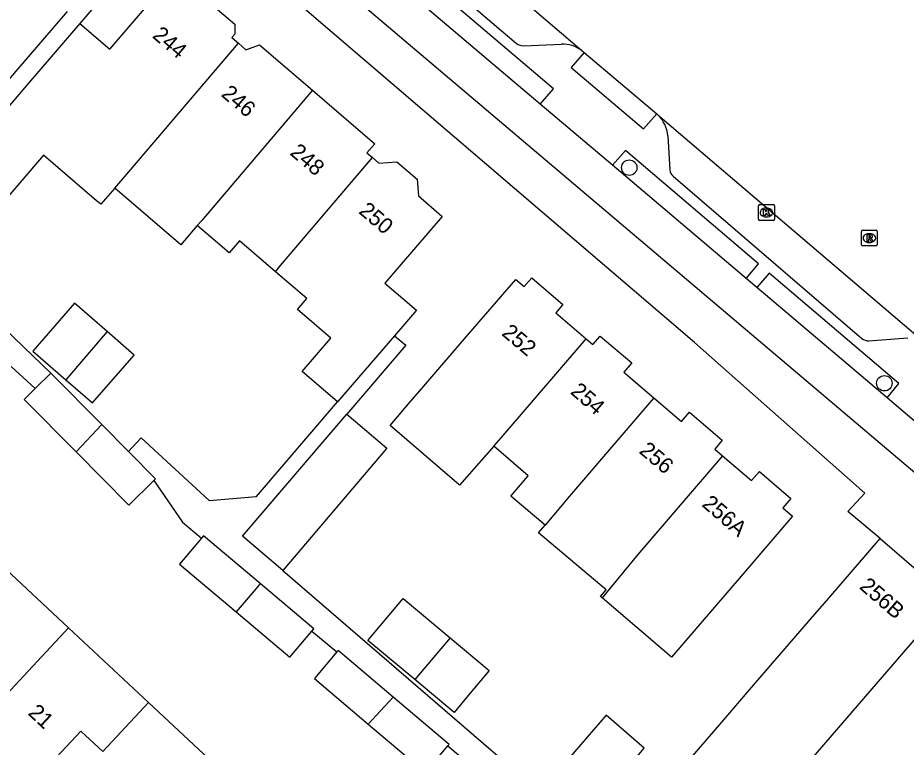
# Model space of a CAD drawing. Extents: x 162347 to 162868, y 381221 to 381813.
# Drawn here: x 162598.2 to 162654.5, y 381673.6 to 381719.8 of the extents above; entities that cross this region are included whole.
import ezdxf

# ---------------------------------------------------------------- set-up
doc = ezdxf.new("R2010")
doc.units = 0
for name, color, linetype in [('IMGEO_Berm_open', 7, 'Continuous'), ('IMGEO_Boom', 7, 'Continuous'), ('IMGEO_Fietspad_gesloten', 7, 'Continuous'), ('IMGEO_Kolk', 7, 'Continuous'), ('IMGEO_Pand', 7, 'Continuous'), ('IMGEO_Pand_nummerreeks', 7, 'Continuous'), ('IMGEO_Parkeervlak_open', 7, 'Continuous'), ('IMGEO_Rijbaan_lokaal_gesloten', 7, 'Continuous'), ('IMGEO_Rioolput', 7, 'Continuous'), ('IMGEO_Voetpad_open', 7, 'Continuous')]:
    doc.layers.add(name, color=color, linetype=linetype)

msp = doc.modelspace()

# ---------------------------------------------------------------- linework, layer by layer
at = {"layer": 'IMGEO_Berm_open'}
for points in [[(162631.332, 381714.328), (162632.171, 381715.293), (162623.51, 381722.666), (162622.663, 381721.681)], [(162644.368, 381703.272), (162645.168, 381704.205), (162636.73, 381711.388), (162635.905, 381710.449)], [(162653.3, 381695.702), (162654.058, 381696.612), (162645.843, 381703.609), (162645.044, 381702.698)]]:
    msp.add_lwpolyline(points, dxfattribs=at)
at = {"layer": 'IMGEO_Boom'}
for centre in [(162636.968, 381710.298), (162653.133, 381696.632)]:
    msp.add_circle(centre, 0.489, dxfattribs=at)
at = {"layer": 'IMGEO_Fietspad_gesloten'}
for points in [[(162672.31, 381676.305), (162668.485, 381679.538), (162656.302, 381689.888), (162620.898, 381719.907), (162611.83, 381727.598), (162578.489, 381755.878), (162530.974, 381796.217), (162530.162, 381796.875)], [(162631.332, 381714.328), (162622.663, 381721.681)], [(162635.905, 381710.449), (162631.332, 381714.328)], [(162644.368, 381703.272), (162635.905, 381710.449)], [(162645.044, 381702.698), (162644.368, 381703.272)], [(162653.3, 381695.702), (162645.044, 381702.698)], [(162657.893, 381691.81), (162653.3, 381695.702)]]:
    msp.add_lwpolyline(points, dxfattribs=at)
at = {"layer": 'IMGEO_Kolk'}
for p, q in [((162645.161, 381707.03), (162645.161, 381707.882)), ((162645.236, 381707.956), (162646.088, 381707.956)), ((162645.649, 381707.736), (162645.674, 381707.736)), ((162646.162, 381707.882), (162646.162, 381707.03)), ((162645.672, 381707.176), (162645.647, 381707.176)), ((162646.088, 381706.956), (162645.236, 381706.956))]:
    msp.add_line(p, q, dxfattribs=at)
for points in [[(162645.161, 381707.03), (162645.161, 381707.882)], [(162645.236, 381707.956), (162646.088, 381707.956)], [(162645.482, 381707.656), (162645.605, 381707.656), (162645.605, 381707.505), (162645.735, 381707.656), (162645.899, 381707.656), (162645.753, 381707.505), (162645.906, 381707.256), (162645.754, 381707.256), (162645.669, 381707.42), (162645.605, 381707.353), (162645.605, 381707.256), (162645.482, 381707.256), (162645.482, 381707.656)], [(162646.162, 381707.882), (162646.162, 381707.03)], [(162646.088, 381706.956), (162645.236, 381706.956)]]:
    msp.add_lwpolyline(points, dxfattribs=at)
for centre, start, end in [((162645.238, 381707.88), 91.552, 178.448), ((162645.238, 381707.88), 91.552, 178.448), ((162646.086, 381707.88), 1.552, 88.448), ((162646.086, 381707.88), 1.552, 88.448), ((162645.238, 381707.032), 181.552, 268.448), ((162645.238, 381707.032), 181.552, 268.448), ((162646.086, 381707.032), 271.552, 358.448), ((162646.086, 381707.032), 271.552, 358.448)]:
    msp.add_arc(centre, 0.0765, start, end, dxfattribs=at)
for centre, major_axis, ratio, start_param, end_param in [((162645.648, 381707.456), (-0.387, 0.002), 0.722429, 4.712389, 7.853982), ((162645.673, 381707.456), (-0.39, 0.002), 0.717154, 1.570796, 4.712389)]:
    msp.add_ellipse(centre, major_axis=major_axis, ratio=ratio, start_param=start_param, end_param=end_param, dxfattribs=at)
at = {"layer": 'IMGEO_Pand'}
for points in [[(162602.161, 381719.444), (162604.056, 381717.815), (162607.691, 381722.048), (162609.034, 381720.895), (162609.2, 381721.088), (162609.877, 381721.185), (162611.972, 381719.385), (162611.982, 381718.751), (162611.792, 381718.542), (162612.215, 381718.179)], [(162596.381, 381714.385), (162598.117, 381716.406), (162601.374, 381720.198)], [(162602.161, 381719.444), (162598.905, 381715.65), (162596.011, 381712.277), (162593.913, 381709.832)], [(162604.373, 381708.988), (162605.387, 381710.182), (162606.369, 381711.314), (162612.215, 381718.179)], [(162612.215, 381718.179), (162612.685, 381717.776), (162613.55, 381718.079), (162616.899, 381715.203)], [(162616.899, 381715.203), (162609.877, 381706.957), (162609.6, 381706.628)], [(162616.899, 381715.203), (162620.841, 381711.817), (162620.346, 381711.24), (162620.704, 381710.932)], [(162604.373, 381708.988), (162603.481, 381707.984), (162603.386, 381708.066), (162603.222, 381708.206), (162599.855, 381711.095), (162596.711, 381707.431), (162593.913, 381709.832)], [(162614.55, 381703.699), (162614.876, 381704.088), (162620.704, 381710.932)], [(162620.704, 381710.932), (162621.102, 381710.591), (162622.237, 381710.677), (162623.525, 381709.57), (162623.606, 381708.507), (162625.124, 381707.204), (162621.487, 381702.969), (162623.48, 381701.258), (162622.094, 381699.644)], [(162609.6, 381706.628), (162608.546, 381705.405), (162604.373, 381708.988)], [(162614.55, 381703.699), (162612.267, 381705.659), (162611.614, 381704.899), (162609.6, 381706.628)], [(162618.488, 381695.445), (162616.239, 381697.376), (162618.06, 381699.496), (162615.945, 381701.312), (162616.533, 381701.996), (162614.55, 381703.699)], [(162628.388, 381692.642), (162626.221, 381690.172), (162626.142, 381690.239), (162626.044, 381690.323), (162621.817, 381693.955), (162622.99, 381695.321), (162623.957, 381696.447), (162626.515, 381699.426), (162629.772, 381703.219), (162630.308, 381702.759), (162630.794, 381703.325), (162632.77, 381701.628), (162632.316, 381701.099), (162634.23, 381699.456)], [(162603.88, 381699.914), (162601.824, 381701.703), (162599.188, 381698.675), (162601.276, 381696.857)], [(162603.88, 381699.914), (162601.276, 381696.857)], [(162601.276, 381696.857), (162602.965, 381695.387), (162605.602, 381698.416), (162603.88, 381699.914)], [(162622.094, 381699.644), (162620.223, 381697.465), (162618.488, 381695.445)], [(162628.388, 381692.642), (162628.859, 381693.179), (162634.23, 381699.456)], [(162634.23, 381699.456), (162634.666, 381699.082), (162635.133, 381699.626), (162637.122, 381697.919), (162636.627, 381697.343), (162638.527, 381695.711)], [(162600.311, 381697.267), (162599.334, 381696.296)], [(162600.311, 381697.267), (162603.549, 381694.009)], [(162599.334, 381696.296), (162598.631, 381695.597), (162601.931, 381692.276)], [(162638.527, 381695.711), (162633.19, 381689.474), (162631.64, 381687.639)], [(162638.527, 381695.711), (162640.283, 381694.203), (162640.792, 381694.796), (162642.864, 381693.017), (162642.387, 381692.461), (162642.883, 381692.035)], [(162615.01, 381684.77), (162612.474, 381686.934), (162619.076, 381694.672)], [(162619.076, 381694.672), (162621.612, 381692.508), (162615.01, 381684.77)], [(162603.549, 381694.009), (162601.931, 381692.276)], [(162603.549, 381694.009), (162605.241, 381692.306)], [(162631.64, 381687.639), (162629.461, 381689.478), (162630.569, 381690.769), (162628.388, 381692.642)], [(162601.931, 381692.276), (162605.272, 381688.915), (162606.841, 381690.474)], [(162606.841, 381690.474), (162606.952, 381690.584), (162605.241, 381692.306)], [(162642.883, 381692.035), (162644.716, 381690.461), (162645.215, 381691.041), (162647.202, 381689.334), (162646.695, 381688.744), (162647.321, 381688.206), (162644.064, 381684.413), (162639.638, 381679.26), (162635.242, 381683.035)], [(162642.883, 381692.035), (162637.52, 381685.768), (162635.242, 381683.035)], [(162635.242, 381683.035), (162635.143, 381683.12), (162635.499, 381683.534), (162631.223, 381687.145), (162631.64, 381687.639)], [(162609.862, 381686.81), (162608.475, 381685.167), (162612.069, 381682.135)], [(162613.581, 381683.93), (162609.989, 381686.961), (162609.862, 381686.81)], [(162644.725, 381668.442), (162640.323, 381672.242), (162642.842, 381675.159), (162644.71, 381677.345), (162648.449, 381681.676), (162649.606, 381683.017), (162652.873, 381686.801)], [(162652.873, 381686.801), (162657.285, 381682.992)], [(162596.144, 381686.075), (162601.445, 381681.127)], [(162613.581, 381683.93), (162613.453, 381683.778), (162612.069, 381682.135)], [(162616.85, 381680.909), (162616.98, 381681.063), (162613.581, 381683.93)], [(162623.378, 381677.855), (162620.414, 381680.336), (162622.637, 381682.991), (162625.612, 381680.5)], [(162657.285, 381682.992), (162644.725, 381668.442)], [(162612.069, 381682.135), (162615.466, 381679.269), (162616.85, 381680.909)], [(162595.782, 381675.059), (162601.445, 381681.127)], [(162601.445, 381681.127), (162606.512, 381676.399)], [(162625.612, 381680.5), (162628.093, 381678.423), (162626.558, 381676.59), (162625.87, 381675.769), (162623.378, 381677.855)], [(162625.612, 381680.5), (162623.378, 381677.855)], [(162618.448, 381679.6), (162617.019, 381677.918), (162620.432, 381675.025)], [(162622.019, 381676.725), (162618.524, 381679.689), (162618.448, 381679.6)], [(162620.432, 381675.025), (162622.019, 381676.725)], [(162625.482, 381673.644), (162625.554, 381673.728), (162622.019, 381676.725)], [(162606.512, 381676.399), (162603.614, 381673.294), (162602.229, 381674.586), (162599.464, 381671.623)], [(162610.649, 381672.537), (162606.512, 381676.399)], [(162637.043, 381672.476), (162637.924, 381673.494), (162635.505, 381675.587), (162631.497, 381670.953), (162633.916, 381668.861)], [(162620.432, 381675.025), (162624.051, 381671.956), (162625.482, 381673.644)]]:
    msp.add_lwpolyline(points, dxfattribs=at)
at = {"layer": 'IMGEO_Parkeervlak_open'}
for points in [[(162617.607, 381728.582), (162629.825, 381718.178)], [(162630.261, 381718.017), (162632.674, 381718.132)], [(162639.411, 381712.317), (162639.545, 381710.15)], [(162639.755, 381709.759), (162651.704, 381699.478)], [(162652.156, 381699.325), (162654.621, 381699.504)]]:
    msp.add_lwpolyline(points, dxfattribs=at)
for centre, radius, start, end in [((162630.32, 381718.846), 0.832, 233.5034, 265.9617), ((162632.713, 381716.029), 2.104, 53.2825, 91.0712), ((162637.332, 381712.146), 2.086, 4.7126, 46.3072), ((162640.034, 381710.161), 0.489, 181.2614, 235.2177), ((162652.137, 381700.012), 0.688, 230.9959, 271.6027)]:
    msp.add_arc(centre, radius, start, end, dxfattribs=at)
at = {"layer": 'IMGEO_Rijbaan_lokaal_gesloten'}
for points in [[(162616.668, 381732.498), (162633.971, 381717.715)], [(162633.971, 381717.715), (162634.104, 381717.607)], [(162634.104, 381717.607), (162638.71, 381713.707)], [(162638.71, 381713.707), (162638.773, 381713.654)], [(162638.773, 381713.654), (162655.842, 381699.085)]]:
    msp.add_lwpolyline(points, dxfattribs=at)
at = {"layer": 'IMGEO_Rioolput'}
for p, q in [((162651.683, 381705.408), (162651.683, 381706.26)), ((162651.758, 381706.334), (162652.61, 381706.334)), ((162652.171, 381706.114), (162652.196, 381706.114)), ((162652.684, 381706.26), (162652.684, 381705.408)), ((162652.194, 381705.554), (162652.169, 381705.554)), ((162652.61, 381705.334), (162651.758, 381705.334))]:
    msp.add_line(p, q, dxfattribs=at)
for points in [[(162651.683, 381705.408), (162651.683, 381706.26)], [(162651.758, 381706.334), (162652.61, 381706.334)], [(162652.272, 381706.032), (162652.02, 381706.034), (162652.02, 381705.634)], [(162652.198, 381705.953), (162652.144, 381705.953), (162652.144, 381705.872)], [(162652.684, 381706.26), (162652.684, 381705.408)], [(162652.02, 381705.634), (162652.144, 381705.634), (162652.144, 381705.796), (162652.155, 381705.796)], [(162652.144, 381705.872), (162652.196, 381705.872)], [(162652.202, 381705.767), (162652.273, 381705.634), (162652.413, 381705.634), (162652.348, 381705.76)], [(162652.61, 381705.334), (162651.758, 381705.334)]]:
    msp.add_lwpolyline(points, dxfattribs=at)
for centre, radius, start, end in [((162651.76, 381706.258), 0.0765, 91.552, 178.448), ((162651.76, 381706.258), 0.0765, 91.552, 178.448), ((162652.204, 381705.857), 0.0964, 77.0061, 93.1865), ((162652.218, 381705.914), 0.0378, 276.6634, 79.6772), ((162652.271, 381705.922), 0.109, 350.3612, 89.416), ((162652.608, 381706.258), 0.0765, 1.552, 88.448), ((162652.608, 381706.258), 0.0765, 1.552, 88.448), ((162651.76, 381705.41), 0.0765, 181.552, 268.448), ((162651.76, 381705.41), 0.0765, 181.552, 268.448), ((162652.154, 381705.743), 0.0533, 26.0293, 88.6989), ((162652.18, 381706.061), 0.19, 274.7715, 282.9687), ((162652.269, 381705.922), 0.112, 277.5842, 350.9817), ((162652.253, 381705.707), 0.108, 29.5134, 73.7905), ((162652.608, 381705.41), 0.0765, 271.552, 358.448), ((162652.608, 381705.41), 0.0765, 271.552, 358.448)]:
    msp.add_arc(centre, radius, start, end, dxfattribs=at)
for centre, major_axis, ratio, start_param, end_param in [((162652.17, 381705.834), (-0.387, 0.002), 0.722429, 4.712389, 7.853982), ((162652.195, 381705.834), (-0.39, 0.002), 0.717154, 1.570796, 4.712389)]:
    msp.add_ellipse(centre, major_axis=major_axis, ratio=ratio, start_param=start_param, end_param=end_param, dxfattribs=at)
at = {"layer": 'IMGEO_Voetpad_open'}
for points in [[(162608.637, 381727.011), (162602.161, 381719.444)], [(162652.873, 381686.801), (162650.823, 381688.494), (162651.895, 381689.662), (162641.109, 381699.217), (162608.637, 381727.011)], [(162634.104, 381717.607), (162633.292, 381716.639), (162637.881, 381712.76), (162638.71, 381713.707)], [(162596.834, 381700.611), (162600.311, 381697.267)], [(162622.094, 381699.644), (162622.802, 381699.039), (162619.076, 381694.672)], [(162597.813, 381697.691), (162599.334, 381696.296)], [(162605.241, 381692.306), (162606.042, 381693.176), (162610.347, 381689.206), (162613.351, 381689.464), (162618.488, 381695.445)], [(162606.841, 381690.474), (162608.666, 381687.82), (162609.862, 381686.81)], [(162615.01, 381684.77), (162635.091, 381667.467), (162636.457, 381666.288), (162636.428, 381666.14), (162640.413, 381662.701), (162640.768, 381663.113), (162641.053, 381663.444), (162660.838, 381646.394)], [(162616.85, 381680.909), (162618.448, 381679.6)], [(162625.482, 381673.644), (162628.634, 381670.974)]]:
    msp.add_lwpolyline(points, dxfattribs=at)

# ---------------------------------------------------------------- texts
at = {"layer": 'IMGEO_Pand_nummerreeks'}
for s, rotation, p in [('244', 319.5836, (162606.695, 381718.588)), ('246', 319.586, (162611.053, 381714.877)), ('248', 319.586, (162615.414, 381711.164)), ('250', 319.5836, (162619.772, 381707.453)), ('252', 319.8357, (162628.829, 381699.722)), ('254', 318.9262, (162633.184, 381696.018)), ('256', 319.8385, (162637.536, 381692.255)), ('256A', 319.2127, (162641.514, 381688.883)), ('256B', 319.2001, (162651.492, 381683.66)), ('21', 316.9758, (162598.822, 381675.669))]:
    msp.add_text(s, height=1, rotation=rotation, dxfattribs=at).set_placement(p)

doc.saveas('drawing.dxf')
